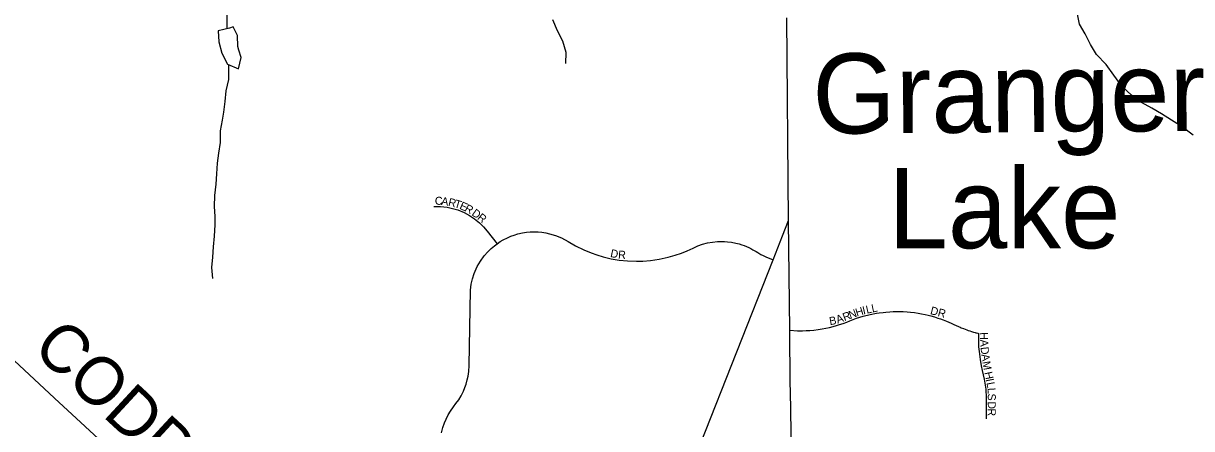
# Model space of a CAD drawing. Extents: x 1985906 to 2277390, y 930619 to 1324581.
# Drawn here: x 2182334 to 2189632, y 1147962 to 1150494 of the extents above; entities that cross this region are included whole.
import ezdxf

# ---------------------------------------------------------------- set-up
doc = ezdxf.new("R2010")
doc.units = 0
for name, color, linetype in [('GM_X_Minor_Lake', 7, 'Continuous'), ('GM_X_Minor_Lake_Text', 7, 'Continuous'), ('GM_X_Minor_River', 7, 'Continuous'), ('GM_X_Township_Road', 7, 'Continuous'), ('GM_X_Township_Road_Text', 7, 'Continuous'), ('GM_X_Township_Subdivision', 7, 'Continuous'), ('GM_X_Township_Subdivision_Text', 7, 'Continuous')]:
    doc.layers.add(name, color=color, linetype=linetype)

msp = doc.modelspace()

# ---------------------------------------------------------------- linework, layer by layer
at = {"layer": 'GM_X_Minor_Lake'}
for points in [[(2183621.9, 1150463.3), (2183551, 1150447), (2183555.2, 1150378.8), (2183573.3, 1150308.5), (2183609.6, 1150238.3), (2183677.9, 1150210.2), (2183693.9, 1150280.6), (2183680.5, 1150325.9)], [(2183621.3, 1150463.2), (2183551, 1150447), (2183555.2, 1150378.8), (2183573.3, 1150308.5), (2183609.6, 1150238.3), (2183677.9, 1150210.2), (2183693.9, 1150280.6), (2183680.5, 1150325.9)], [(2183680.5, 1150325.9), (2183673.7, 1150348.8), (2183671.6, 1150417.1), (2183643.4, 1150471.2), (2183621.5, 1150463.2)], [(2183680.5, 1150325.9), (2183673.7, 1150348.8), (2183671.6, 1150417.1), (2183643.4, 1150471.2), (2183621.9, 1150463.3)]]:
    msp.add_lwpolyline(points, dxfattribs=at)
at = {"layer": 'GM_X_Minor_River'}
for points in [[(2183605.1, 1150571.6), (2183604, 1150459.1)], [(2185723, 1150242.9), (2185724.9, 1150311.2), (2185702.7, 1150383.4), (2185670.5, 1150447.6), (2185640.3, 1150515.9)], [(2189641.2, 1149796), (2189572.8, 1149848.1), (2189506.5, 1149888.1), (2189444.1, 1149928.2), (2189383.8, 1149964.3), (2189319.5, 1150000.4), (2189257.1, 1150044.5), (2189196.8, 1150100.6), (2189146.4, 1150170.8), (2189098.1, 1150237), (2189037.8, 1150299.2), (2188999.5, 1150361.4), (2188967.3, 1150427.6), (2188931, 1150487.8), (2188918.9, 1150552.1)], [(2183616, 1150233.3), (2183615.8, 1150143.9), (2183597.8, 1150071.6), (2183591.9, 1150005.3), (2183583.9, 1149939.1), (2183576, 1149888.8), (2183562, 1149822.6), (2183562.1, 1149750.3), (2183552.1, 1149684), (2183544.2, 1149619.7), (2183540.3, 1149553.5), (2183536.4, 1149489.2), (2183528.4, 1149418.9), (2183526.5, 1149350.6), (2183530.6, 1149286.4), (2183528.7, 1149236.2), (2183524.8, 1149163.9), (2183518.8, 1149097.6), (2183514.9, 1149033.4), (2183509, 1148969.1), (2183515.1, 1148900.8)]]:
    msp.add_lwpolyline(points, dxfattribs=at)
at = {"layer": 'GM_X_Township_Road'}
for points in [[(2187076.5, 1149167.3), (2187114.3, 1149262.8), (2187102.8, 1150529.1)], [(2187533.3, 1143599.9), (2187508, 1143653.8), (2187480, 1143705.7), (2187428.8, 1143772.6), (2187224.1, 1143958.2), (2186437.3, 1144610.9), (2185579.5, 1145366.6), (2184840.3, 1146006.8), (2184615.1, 1146216.2), (2184007.3, 1146780.9), (2183267.1, 1147469.2), (2182528.9, 1148153.4), (2181800.8, 1148829.8), (2181171.5, 1149410.3), (2180766.4, 1149783.7), (2180606.7, 1149930.9), (2180048, 1150447.6)], [(2187124.9, 1148199.1), (2187124.2, 1148241.6), (2187120.9, 1148576.4), (2187114.3, 1149262.8)], [(2184732.2, 1143359.5), (2185548.7, 1145288.3), (2185579.5, 1145366.6), (2186562.7, 1147866.9), (2187017, 1149016.7), (2187076.5, 1149167.3)], [(2187135.9, 1147561), (2187124.9, 1148199.1)]]:
    msp.add_lwpolyline(points, dxfattribs=at)
at = {"layer": 'GM_X_Township_Subdivision'}
for points in [[(2184898.5, 1149349.9), (2184938.6, 1149349.7), (2184980.6, 1149345.1), (2185015.2, 1149338), (2185047.5, 1149328.2), (2185086.7, 1149312.2), (2185120.7, 1149294.3), (2185152.6, 1149273.2), (2185182.8, 1149248.7), (2185208.5, 1149223.7), (2185231.8, 1149196.4), (2185293.3, 1149117.6)], [(2184944.8, 1147935.5), (2184953.2, 1147968.7), (2184963.8, 1147998.7), (2184973.9, 1148022.1), (2184987.7, 1148049), (2185002.1, 1148072.3), (2185019.9, 1148097.4), (2185036.2, 1148118.4), (2185053.4, 1148142.8), (2185068.1, 1148167.4), (2185082.4, 1148195.8), (2185092.2, 1148219), (2185099.1, 1148239.2), (2185106.9, 1148266.9), (2185111.6, 1148289.1), (2185113.8, 1148304.7), (2185116, 1148319.8), (2185118.2, 1148357.3), (2185126.5, 1148827.5), (2185131.7, 1148864.9), (2185139.2, 1148897.2), (2185150, 1148930.8), (2185169.5, 1148975), (2185188.7, 1149008.1), (2185212.1, 1149040.7), (2185235.1, 1149067.1), (2185256.5, 1149087.9), (2185276.5, 1149104.9), (2185293.3, 1149117.6), (2185312.7, 1149130.4), (2185331.6, 1149141.6), (2185358.5, 1149155.1), (2185379.1, 1149163.9), (2185400.1, 1149171.5), (2185422.9, 1149178.2), (2185451, 1149184.6), (2185477.6, 1149188.6), (2185500.1, 1149190.7), (2185528, 1149191.5), (2185548.6, 1149190.8), (2185573.2, 1149188.6), (2185596.7, 1149185), (2185621.2, 1149179.8), (2185658.2, 1149168.7), (2185694.8, 1149153.7), (2185737.8, 1149130.2), (2185783.4, 1149103.7), (2185834.3, 1149078.5), (2185880.4, 1149059.4), (2185916.2, 1149046.9), (2185956.4, 1149035), (2186005.7, 1149023.5), (2186056.5, 1149015), (2186108, 1149009.7), (2186164.7, 1149007.8), (2186203.3, 1149008.8), (2186251.3, 1149012.7), (2186305, 1149020.4), (2186361.6, 1149032.8), (2186404.6, 1149045), (2186444, 1149058.6), (2186480.2, 1149073.3), (2186517.3, 1149090.4), (2186547, 1149103.5), (2186575.6, 1149113.6), (2186607.2, 1149122.1), (2186638.4, 1149127.8), (2186668.9, 1149130.9), (2186695.4, 1149131.7), (2186714.2, 1149131.2), (2186731.6, 1149130), (2186758.2, 1149126.6), (2186785.1, 1149121.3), (2186805.2, 1149116.1), (2186822.3, 1149110.7), (2186837.1, 1149105.4), (2186851.8, 1149099.4), (2186866.1, 1149093), (2186878.6, 1149086.8), (2186891.3, 1149079.9), (2186902.1, 1149073.6), (2186910.9, 1149068.1), (2186921.2, 1149061.7), (2186933.4, 1149054.7), (2186941.4, 1149050.3), (2186955.5, 1149043.2), (2186971, 1149036.3), (2187017, 1149016.7)], [(2187120.9, 1148576.4), (2187170.4, 1148573.8), (2187199.9, 1148573.7), (2187223.7, 1148574.4), (2187247.2, 1148575.8), (2187271, 1148577.9), (2187298.4, 1148581.3), (2187323.2, 1148585.1), (2187347.6, 1148589.7), (2187369.5, 1148594.5), (2187391.8, 1148600), (2187412.7, 1148605.8), (2187432.9, 1148612.1), (2187455.7, 1148619.7), (2187478.5, 1148628.2), (2187497.4, 1148635.9), (2187539, 1148651.3), (2187580.4, 1148664.1), (2187623.3, 1148674.9), (2187662.7, 1148682.5), (2187680.2, 1148685.3), (2187703.8, 1148688.4), (2187721.4, 1148690.3), (2187745.7, 1148692.2), (2187767.4, 1148693.2), (2187786.1, 1148693.7), (2187808.9, 1148693.6), (2187830.2, 1148693), (2187854, 1148691.6), (2187876.3, 1148689.7), (2187900.9, 1148686.8), (2187922.9, 1148683.6), (2187943.8, 1148680), (2187968.2, 1148675), (2187986.1, 1148670.9), (2188003.2, 1148666.5), (2188025.7, 1148660.1), (2188047.2, 1148653.3), (2188063.4, 1148647.8), (2188079.2, 1148642), (2188099.7, 1148634), (2188114.6, 1148627.7), (2188128.9, 1148621.3), (2188146.3, 1148613.1), (2188161.9, 1148605.7), (2188174.5, 1148600), (2188184.9, 1148595.5), (2188192.7, 1148592.3), (2188206.2, 1148586.8), (2188226.6, 1148579.2), (2188235.8, 1148576), (2188247.1, 1148572.2), (2188257, 1148569), (2188269.9, 1148565.1), (2188279.5, 1148562.3), (2188283.8, 1148561.1), (2188287.4, 1148560.1), (2188296, 1148557.8), (2188302.3, 1148556.2)], [(2188349.6, 1148023.5), (2188350.8, 1148093.5), (2188351.1, 1148154.2), (2188347.4, 1148208.6), (2188338.7, 1148270.3), (2188326.4, 1148326.3), (2188319.7, 1148354.9), (2188312.2, 1148394.6), (2188305.7, 1148443.9), (2188303.4, 1148472.5), (2188301.9, 1148504.8), (2188301.7, 1148530.7), (2188302.3, 1148556.2)]]:
    msp.add_lwpolyline(points, dxfattribs=at)

# ---------------------------------------------------------------- texts
at = {"layer": 'GM_X_Minor_Lake_Text'}
for s, rotation, p in [('Granger', 0.42071, (2187264.4, 1149804.3)), ('Lake', 359.98202, (2187737.2, 1149089.2))]:
    msp.add_text(s, height=500.23, rotation=rotation, dxfattribs=at).set_placement(p)
at = {"layer": 'GM_X_Township_Road_Text'}
msp.add_text('CODDINGVILLE', height=300, rotation=317.26449, dxfattribs=at).set_placement((2182379.6, 1148452.5))
at = {"layer": 'GM_X_Township_Subdivision_Text'}
for s, rotation, p in [('C', 358.7615, (2184903.7, 1149361.1)), ('A', 352.89939, (2184942, 1149360.3)), ('R', 346.44666, (2184984.2, 1149355.2)), ('T', 343.80318, (2185022.1, 1149346)), ('E', 336.27051, (2185054.2, 1149336.8)), ('R', 331.82753, (2185085.5, 1149323.1)), ('D', 324.58176, (2185130.2, 1149298.2)), ('R', 321.27952, (2185165.4, 1149273.1)), ('D', 348.31285, (2185997.3, 1149035.3)), ('R', 356.27751, (2186047.7, 1149025.3)), ('R', 20.69065, (2187462.8, 1148632.8)), ('N', 20.38463, (2187499.8, 1148646.8)), ('H', 17.474, (2187540.4, 1148661.9)), ('I', 12.82752, (2187581.3, 1148674.8)), ('L', 12.44584, (2187602.7, 1148679.7)), ('L', 12.02797, (2187637, 1148687.2)), ('DR', 345.26158, (2187995.6, 1148678.5)), ('B', 9.46631, (2187372.1, 1148608.6)), ('A', 19.86711, (2187420.7, 1148617.6)), ('H', 270.39349, (2188310.2, 1148564)), ('A', 272.71021, (2188310.6, 1148517.8)), ('D', 276.07208, (2188312.9, 1148470.7)), ('A', 277.96346, (2188317.8, 1148425.1)), ('M', 280.09644, (2188324.2, 1148379.5)), ('H', 281.79861, (2188336.5, 1148313)), ('I', 281.79861, (2188345.5, 1148269.9)), ('L', 280.54919, (2188349.9, 1148248.7)), ('L', 273.74503, (2188356.2, 1148215.6)), ('S', 270.24591, (2188358.4, 1148181.3)), ('D', 269.99284, (2188358.6, 1148133)), ('R', 269.99405, (2188358.6, 1148089))]:
    msp.add_text(s, height=50, rotation=rotation, dxfattribs=at).set_placement(p)

doc.saveas('drawing.dxf')
